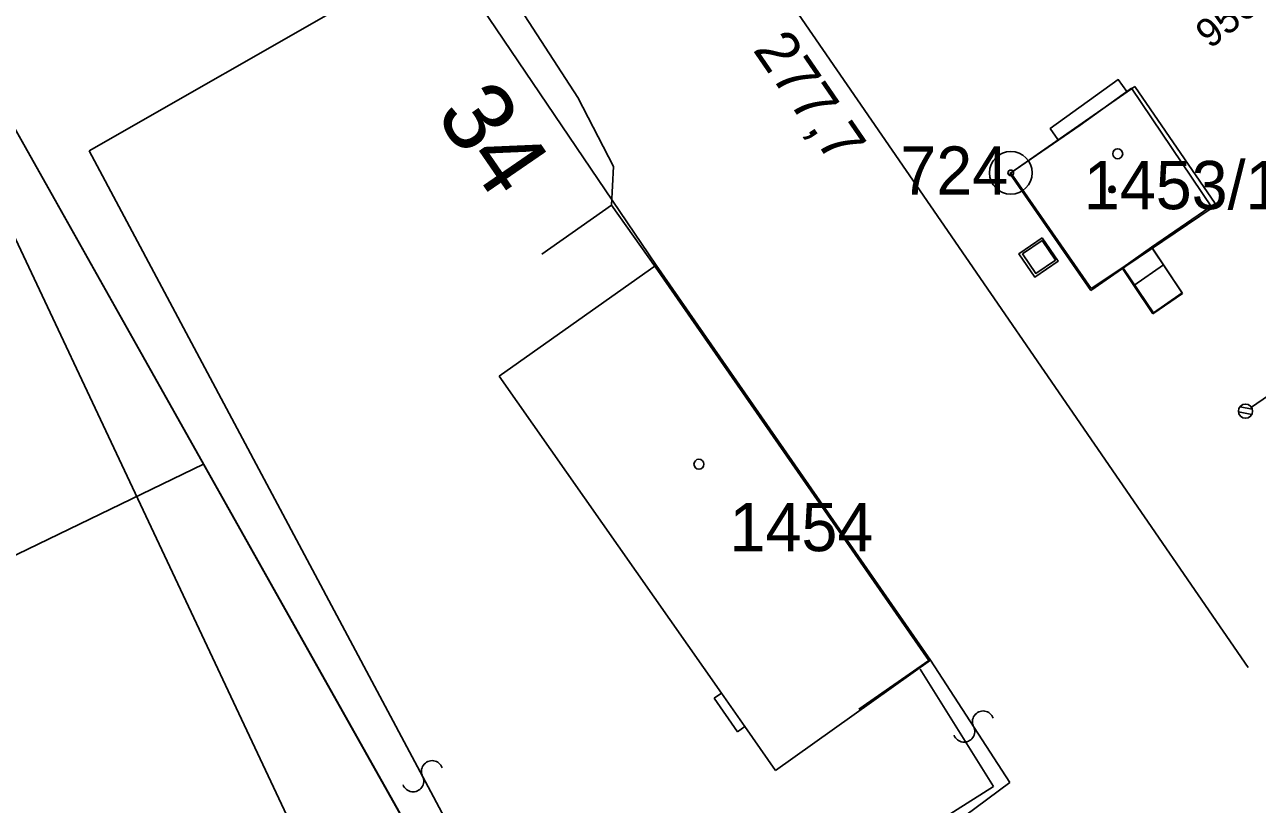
# Model space of a CAD drawing. Extents: x -469926 to -462499, y -1098642 to -1092733.
# Drawn here: x -465877.06 to -465833.7, y -1094440.64 to -1094413.21 of the extents above; entities that cross this region are included whole.
import ezdxf

# ---------------------------------------------------------------- set-up
doc = ezdxf.new("R2010")
doc.units = 0
for name, color, linetype in [('Vrstva 1', 7, 'Continuous'), ('Vrstva 10', 7, 'Continuous'), ('Vrstva 12', 7, 'Continuous'), ('Vrstva 14', 7, 'Continuous'), ('Vrstva 16', 7, 'Continuous'), ('Vrstva 24', 7, 'Continuous'), ('Vrstva 25', 7, 'Continuous'), ('Vrstva 39', 7, 'Continuous'), ('Vrstva 4', 7, 'Continuous'), ('Vrstva 50', 7, 'Continuous'), ('Vrstva 51', 7, 'Continuous'), ('Vrstva 6', 7, 'Continuous'), ('Vrstva 62', 7, 'Continuous')]:
    doc.layers.add(name, color=color, linetype=linetype)

msp = doc.modelspace()

# ---------------------------------------------------------------- linework, layer by layer
at = {"layer": 'Vrstva 1'}
for p, q in [((-465870.77, -1094428.67), (-465881.69, -1094409.24)), ((-465842.37, -1094418.42), (-465838.01, -1094415.38)), ((-465842.37, -1094418.42), (-465838.01, -1094415.38)), ((-465838.01, -1094415.38), (-465835.18, -1094419.5)), ((-465838.01, -1094415.38), (-465835.18, -1094419.5)), ((-465839.54, -1094422.49), (-465842.37, -1094418.42)), ((-465839.54, -1094422.49), (-465842.37, -1094418.42)), ((-465835.18, -1094419.5), (-465837.42, -1094421.04)), ((-465835.18, -1094419.5), (-465837.42, -1094421.04)), ((-465836.34, -1094422.64), (-465837.42, -1094421.04)), ((-465836.34, -1094422.64), (-465837.42, -1094421.04)), ((-465860.37, -1094425.57), (-465854.85, -1094421.67)), ((-465860.37, -1094425.57), (-465854.85, -1094421.67)), ((-465854.85, -1094421.67), (-465845.2, -1094435.56)), ((-465854.85, -1094421.67), (-465845.2, -1094435.56)), ((-465838.43, -1094421.75), (-465839.54, -1094422.49)), ((-465838.43, -1094421.75), (-465839.54, -1094422.49)), ((-465838.43, -1094421.75), (-465837.35, -1094423.35)), ((-465838.43, -1094421.75), (-465837.35, -1094423.35)), ((-465837.35, -1094423.35), (-465836.34, -1094422.64)), ((-465837.35, -1094423.35), (-465836.34, -1094422.64)), ((-465852.55, -1094436.73), (-465860.37, -1094425.57)), ((-465852.55, -1094436.73), (-465860.37, -1094425.57)), ((-465870.77, -1094428.67), (-465922.1, -1094453.49)), ((-465856.3, -1094454.39), (-465870.77, -1094428.67)), ((-465856.3, -1094454.39), (-465870.77, -1094428.67)), ((-465845.2, -1094435.56), (-465850.65, -1094439.45)), ((-465845.2, -1094435.56), (-465850.65, -1094439.45)), ((-465852.8, -1094436.9), (-465852.55, -1094436.73)), ((-465852.8, -1094436.9), (-465852.55, -1094436.73)), ((-465851.98, -1094438.08), (-465852.8, -1094436.9)), ((-465851.98, -1094438.08), (-465852.8, -1094436.9)), ((-465851.73, -1094437.9), (-465851.98, -1094438.08)), ((-465851.73, -1094437.9), (-465851.98, -1094438.08)), ((-465850.65, -1094439.45), (-465851.73, -1094437.9)), ((-465850.65, -1094439.45), (-465851.73, -1094437.9))]:
    msp.add_line(p, q, dxfattribs=at)
at = {"layer": 'Vrstva 10'}
msp.add_lwpolyline([(-465809.93, -1094647.11), (-465809.53, -1094606.14), (-465811.35, -1094565.9), (-465798.73, -1094567.35), (-465791.33, -1094568.21), (-465808.97, -1094527.39), (-465826.29, -1094474.97), (-465841.49, -1094454.46), (-465856.3, -1094454.39), (-465881.69, -1094409.24), (-465897.74, -1094402.23), (-465890.27, -1094385.04), (-465899.84, -1094371.44), (-465920.21, -1094342.38), (-465937.77, -1094317.53), (-465976.87, -1094259.1), (-466033.38, -1094177.84)], dxfattribs=at)
at = {"layer": 'Vrstva 12'}
for p, q in [((-465861.269, -1094410.099), (-465857.595, -1094415.766)), ((-465861.269, -1094410.099), (-465857.595, -1094415.766)), ((-465857.595, -1094415.766), (-465856.342, -1094418.202)), ((-465857.595, -1094415.766), (-465856.342, -1094418.202)), ((-465856.342, -1094418.202), (-465856.41, -1094419.552)), ((-465856.342, -1094418.202), (-465856.41, -1094419.552)), ((-465845.564, -1094435.882), (-465842.979, -1094440.006)), ((-465845.564, -1094435.882), (-465842.979, -1094440.006)), ((-465842.979, -1094440.006), (-465847.087, -1094442.604)), ((-465842.979, -1094440.006), (-465847.087, -1094442.604))]:
    msp.add_line(p, q, dxfattribs=at)
at = {"layer": 'Vrstva 14'}
msp.add_line((-465889.696, -1094394.582), (-465839.936, -1094500.298), dxfattribs=at)
at = {"layer": 'Vrstva 16'}
msp.add_lwpolyline([(-465841.268, -1094420.701), (-465840.699, -1094421.524), (-465841.522, -1094422.093), (-465842.091, -1094421.27), (-465841.268, -1094420.701)], dxfattribs=at)
msp.add_lwpolyline([(-465841.268, -1094420.701), (-465840.699, -1094421.524), (-465841.522, -1094422.093), (-465842.091, -1094421.27), (-465841.268, -1094420.701)], dxfattribs=at)
at = {"layer": 'Vrstva 24'}
for radius in [0.75, 0.75, 0.1, 0.1]:
    msp.add_circle((-465842.37, -1094418.42), radius, dxfattribs=at)
at = {"layer": 'Vrstva 25'}
for centre in [(-465838.61, -1094417.75), (-465838.61, -1094417.75), (-465853.34, -1094428.67), (-465853.34, -1094428.67)]:
    msp.add_circle(centre, 0.175, dxfattribs=at)
at = {"layer": 'Vrstva 39'}
for p, q in [((-465838.936, -1094419.004), (-465838.808, -1094418.876)), ((-465838.936, -1094419.004), (-465838.808, -1094418.876)), ((-465838.934, -1094419.024), (-465838.788, -1094418.877)), ((-465838.934, -1094419.024), (-465838.788, -1094418.877)), ((-465838.934, -1094418.979), (-465838.833, -1094418.878)), ((-465838.934, -1094418.979), (-465838.833, -1094418.878)), ((-465838.93, -1094419.042), (-465838.77, -1094418.882)), ((-465838.93, -1094419.042), (-465838.77, -1094418.882)), ((-465838.767, -1094419.121), (-465838.929, -1094418.959)), ((-465838.767, -1094419.121), (-465838.929, -1094418.959)), ((-465838.923, -1094419.058), (-465838.754, -1094418.888)), ((-465838.923, -1094419.058), (-465838.754, -1094418.888)), ((-465838.923, -1094418.945), (-465838.867, -1094418.889)), ((-465838.923, -1094418.945), (-465838.867, -1094418.889)), ((-465838.751, -1094419.115), (-465838.922, -1094418.944)), ((-465838.751, -1094419.115), (-465838.922, -1094418.944)), ((-465838.915, -1094419.072), (-465838.74, -1094418.897)), ((-465838.915, -1094419.072), (-465838.74, -1094418.897)), ((-465838.737, -1094419.106), (-465838.914, -1094418.93)), ((-465838.737, -1094419.106), (-465838.914, -1094418.93)), ((-465838.906, -1094419.085), (-465838.727, -1094418.906)), ((-465838.906, -1094419.085), (-465838.727, -1094418.906)), ((-465838.725, -1094419.096), (-465838.904, -1094418.917)), ((-465838.725, -1094419.096), (-465838.904, -1094418.917)), ((-465838.894, -1094419.096), (-465838.715, -1094418.917)), ((-465838.894, -1094419.096), (-465838.715, -1094418.917)), ((-465838.714, -1094419.085), (-465838.892, -1094418.906)), ((-465838.714, -1094419.085), (-465838.892, -1094418.906)), ((-465838.882, -1094419.106), (-465838.706, -1094418.93)), ((-465838.882, -1094419.106), (-465838.706, -1094418.93)), ((-465838.704, -1094419.072), (-465838.879, -1094418.896)), ((-465838.704, -1094419.072), (-465838.879, -1094418.896)), ((-465838.868, -1094419.115), (-465838.697, -1094418.944)), ((-465838.868, -1094419.115), (-465838.697, -1094418.944)), ((-465838.696, -1094419.058), (-465838.865, -1094418.888)), ((-465838.696, -1094419.058), (-465838.865, -1094418.888)), ((-465838.852, -1094419.122), (-465838.69, -1094418.96)), ((-465838.852, -1094419.122), (-465838.69, -1094418.96)), ((-465838.689, -1094419.042), (-465838.849, -1094418.882)), ((-465838.689, -1094419.042), (-465838.849, -1094418.882)), ((-465838.685, -1094419.024), (-465838.831, -1094418.877)), ((-465838.685, -1094419.024), (-465838.831, -1094418.877)), ((-465838.683, -1094419.003), (-465838.811, -1094418.876)), ((-465838.683, -1094419.003), (-465838.811, -1094418.876)), ((-465838.685, -1094418.979), (-465838.786, -1094418.878)), ((-465838.685, -1094418.979), (-465838.786, -1094418.878)), ((-465838.697, -1094418.944), (-465838.752, -1094418.89)), ((-465838.697, -1094418.944), (-465838.752, -1094418.89)), ((-465838.804, -1094419.129), (-465838.936, -1094418.997)), ((-465838.804, -1094419.129), (-465838.936, -1094418.997)), ((-465838.828, -1094419.128), (-465838.935, -1094419.021)), ((-465838.828, -1094419.128), (-465838.935, -1094419.021)), ((-465838.784, -1094419.126), (-465838.934, -1094418.977)), ((-465838.784, -1094419.126), (-465838.934, -1094418.977)), ((-465838.859, -1094419.119), (-465838.926, -1094419.052)), ((-465838.859, -1094419.119), (-465838.926, -1094419.052)), ((-465838.835, -1094419.126), (-465838.685, -1094418.977)), ((-465838.835, -1094419.126), (-465838.685, -1094418.977)), ((-465838.815, -1094419.129), (-465838.683, -1094418.997)), ((-465838.815, -1094419.129), (-465838.683, -1094418.997)), ((-465838.791, -1094419.128), (-465838.684, -1094419.021)), ((-465838.791, -1094419.128), (-465838.684, -1094419.021)), ((-465838.759, -1094419.119), (-465838.693, -1094419.052)), ((-465838.759, -1094419.119), (-465838.693, -1094419.052))]:
    msp.add_line(p, q, dxfattribs=at)
at = {"layer": 'Vrstva 4'}
for p, q in [((-465874.79, -1094417.65), (-465862.37, -1094410.54)), ((-465862.37, -1094410.54), (-465854.85, -1094421.67)), ((-465862.37, -1094410.54), (-465854.85, -1094421.67)), ((-465857.13, -1094450.77), (-465874.79, -1094417.65)), ((-465837.42, -1094421.04), (-465838.43, -1094421.75)), ((-465837.42, -1094421.04), (-465838.43, -1094421.75)), ((-465845.2, -1094435.56), (-465842.4, -1094439.87)), ((-465845.2, -1094435.56), (-465842.4, -1094439.87)), ((-465851.73, -1094437.9), (-465852.55, -1094436.73)), ((-465851.73, -1094437.9), (-465852.55, -1094436.73)), ((-465842.4, -1094439.87), (-465857.13, -1094450.77)), ((-465842.4, -1094439.87), (-465857.13, -1094450.77))]:
    msp.add_line(p, q, dxfattribs=at)
at = {"layer": 'Vrstva 51'}
for centre, radius, start, end in [((-465843.344, -1094437.729), 0.377, 19.7643, 207.4275), ((-465843.344, -1094437.729), 0.377, 19.7643, 207.4275), ((-465844.014, -1094438.072), 0.376, 200.4404, 26.7515), ((-465844.014, -1094438.072), 0.376, 200.4404, 26.7515), ((-465862.725, -1094439.477), 0.377, 19.7643, 207.4275), ((-465862.725, -1094439.477), 0.377, 19.7643, 207.4275), ((-465863.395, -1094439.82), 0.376, 200.4404, 26.7515), ((-465863.395, -1094439.82), 0.376, 200.4404, 26.7515)]:
    msp.add_arc(centre, radius, start, end, dxfattribs=at)
at = {"layer": 'Vrstva 6'}
for p, q in [((-465850.199, -1094412.299), (-465844.834, -1094420.106)), ((-465850.199, -1094412.299), (-465844.834, -1094420.106)), ((-465839.931, -1094416.739), (-465842.399, -1094418.445)), ((-465839.931, -1094416.739), (-465842.399, -1094418.445)), ((-465842.399, -1094418.445), (-465839.557, -1094422.557)), ((-465842.399, -1094418.445), (-465839.557, -1094422.557)), ((-465858.863, -1094421.279), (-465856.41, -1094419.552)), ((-465858.863, -1094421.279), (-465856.41, -1094419.552)), ((-465856.41, -1094419.552), (-465854.872, -1094421.737)), ((-465856.41, -1094419.552), (-465854.872, -1094421.737)), ((-465844.834, -1094420.106), (-465834.019, -1094435.821)), ((-465844.834, -1094420.106), (-465834.019, -1094435.821)), ((-465837.089, -1094420.851), (-465839.557, -1094422.557)), ((-465837.089, -1094420.851), (-465839.557, -1094422.557)), ((-465836.996, -1094421.661), (-465837.395, -1094421.062)), ((-465836.996, -1094421.661), (-465837.395, -1094421.062)), ((-465854.872, -1094421.737), (-465845.256, -1094435.582)), ((-465854.872, -1094421.737), (-465845.256, -1094435.582)), ((-465838.039, -1094422.382), (-465838.438, -1094421.783)), ((-465838.039, -1094422.382), (-465838.438, -1094421.783)), ((-465838.039, -1094422.382), (-465836.996, -1094421.661)), ((-465838.039, -1094422.382), (-465836.996, -1094421.661)), ((-465836.328, -1094422.664), (-465836.996, -1094421.661)), ((-465836.328, -1094422.664), (-465836.996, -1094421.661)), ((-465837.371, -1094423.385), (-465838.039, -1094422.382)), ((-465837.371, -1094423.385), (-465838.039, -1094422.382)), ((-465836.328, -1094422.664), (-465837.371, -1094423.385)), ((-465836.328, -1094422.664), (-465837.371, -1094423.385)), ((-465833.907, -1094426.663), (-465832.465, -1094425.672)), ((-465833.907, -1094426.663), (-465832.465, -1094425.672)), ((-465834.308, -1094426.649), (-465833.876, -1094426.729)), ((-465834.308, -1094426.649), (-465833.876, -1094426.729)), ((-465834.361, -1094426.829), (-465833.89, -1094426.916)), ((-465834.361, -1094426.829), (-465833.89, -1094426.916)), ((-465847.72, -1094437.293), (-465845.256, -1094435.582)), ((-465847.72, -1094437.293), (-465845.256, -1094435.582))]:
    msp.add_line(p, q, dxfattribs=at)
msp.add_circle((-465834.113, -1094426.804), 0.25, dxfattribs=at)
msp.add_circle((-465834.113, -1094426.804), 0.25, dxfattribs=at)
msp.add_circle((-465834.113, -1094426.804), 0.25, dxfattribs=at)
msp.add_circle((-465834.113, -1094426.804), 0.25, dxfattribs=at)
at = {"layer": 'Vrstva 62'}
for points in [[(-465840.711, -1094417.246), (-465840.98, -1094416.86), (-465838.588, -1094415.137), (-465838.286, -1094415.556)], [(-465840.711, -1094417.246), (-465840.98, -1094416.86), (-465838.588, -1094415.137), (-465838.286, -1094415.556)], [(-465839.931, -1094416.739), (-465838.122, -1094415.442), (-465835.291, -1094419.653), (-465838.323, -1094421.704)], [(-465839.931, -1094416.739), (-465838.122, -1094415.442), (-465835.291, -1094419.653), (-465838.323, -1094421.704)]]:
    msp.add_lwpolyline(points, dxfattribs=at)
msp.add_lwpolyline([(-465841.96, -1094421.27), (-465841.27, -1094420.8), (-465840.8, -1094421.49), (-465841.49, -1094421.96)], close=True, dxfattribs=at)
msp.add_lwpolyline([(-465841.96, -1094421.27), (-465841.27, -1094420.8), (-465840.8, -1094421.49), (-465841.49, -1094421.96)], close=True, dxfattribs=at)

# ---------------------------------------------------------------- texts
at = {"layer": 'Vrstva 12'}
msp.add_text('34', height=2.5, rotation=304.4882, dxfattribs=at).set_placement((-465862.641, -1094416.373))
msp.add_text('34', height=2.5, rotation=304.4882, dxfattribs=at).set_placement((-465862.641, -1094416.373))
at = {"layer": 'Vrstva 14'}
msp.add_text('277,7', height=1.5, rotation=304.4885, dxfattribs=at).set_placement((-465851.466, -1094414.091))
msp.add_text('277,7', height=1.5, rotation=304.4885, dxfattribs=at).set_placement((-465851.466, -1094414.091))
at = {"layer": 'Vrstva 50'}
msp.add_text('956/18', height=1, rotation=37.872, dxfattribs=at).set_placement((-465835.365, -1094414.08))
msp.add_text('956/18', height=1, rotation=37.872, dxfattribs=at).set_placement((-465835.365, -1094414.08))
for s, p in [('724', (-465846.256, -1094419.19)), ('724', (-465846.256, -1094419.19)), ('1453/17', (-465839.801, -1094419.7)), ('1453/17', (-465839.801, -1094419.7)), ('1454', (-465852.263, -1094431.73))]:
    msp.add_text(s, height=1.7, dxfattribs=at).set_placement(p)

doc.saveas('drawing.dxf')
